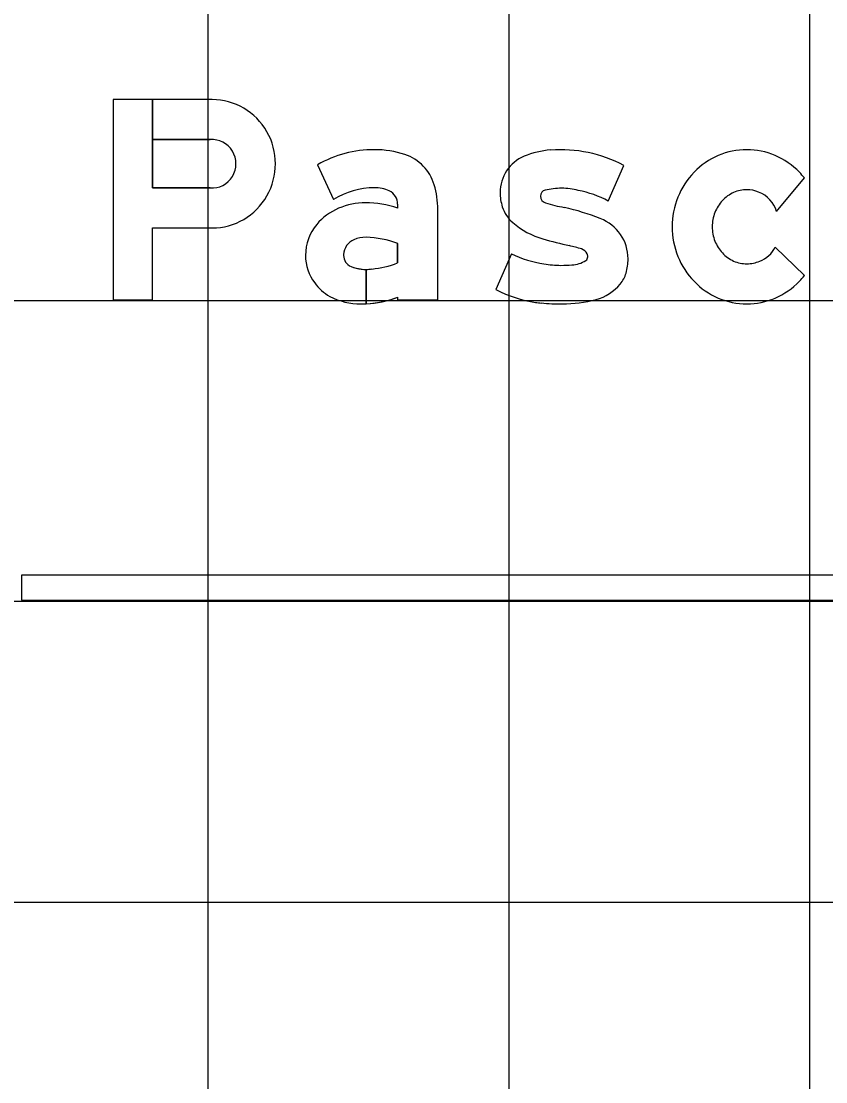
# Model space of a CAD drawing. Extents: x 2193008 to 2198143, y 1236112 to 1237864.
# Drawn here: x 2195601.46 to 2195606.81, y 1237298.91 to 1237305.96 of the extents above; entities that cross this region are included whole.
import ezdxf

# ---------------------------------------------------------------- set-up
doc = ezdxf.new("R2010")
doc.units = 0
for name, color, linetype in [('GSBWFILL', 7, 'Continuous'), ('GSCOLORFILL', 7, 'Continuous'), ('GSOUTLINE', 7, 'Continuous'), ('M-ROADS', 7, 'Continuous')]:
    doc.layers.add(name, color=color, linetype=linetype)

msp = doc.modelspace()

# ---------------------------------------------------------------- linework, layer by layer
at = {"layer": 'GSBWFILL'}
for p, q in [((2195605.3665, 1237304.7678), (2195605.4699, 1237305.0052)), ((2195606.4853, 1237304.6981), (2195606.6703, 1237304.9214)), ((2195604.7225, 1237304.4164), (2195604.619, 1237304.1789)), ((2195606.6703, 1237304.2722), (2195606.4761, 1237304.4622)), ((2195604.619, 1237304.1789), (2195604.619, 1237304.1789))]:
    msp.add_line(p, q, dxfattribs=at)
for points in [[(2195602.0749, 1237305.4426), (2195602.0749, 1237304.1106), (2195602.3375, 1237304.1106), (2195602.3375, 1237304.589), (2195602.7328, 1237304.589)], [(2195602.7191, 1237304.8554), (2195602.3375, 1237304.8554), (2195602.3375, 1237305.4426), (2195602.0749, 1237305.4426)], [(2195602.7328, 1237305.4426), (2195602.3376, 1237305.4426), (2195602.3376, 1237305.1762), (2195602.7191, 1237305.1762)], [(2195603.4338, 1237305.0095), (2195603.5407, 1237304.7787)], [(2195603.9663, 1237304.7462), (2195603.9663, 1237304.7217)], [(2195603.9663, 1237304.1292), (2195603.9663, 1237304.1106), (2195604.2327, 1237304.1106), (2195604.2327, 1237304.7116)], [(2195603.9663, 1237304.4859), (2195603.9663, 1237304.3565)], [(2195603.7566, 1237304.0848), (2195603.7566, 1237304.3134)], [(2195603.7567, 1237304.3134), (2195603.7567, 1237304.0848)]]:
    msp.add_lwpolyline(points, dxfattribs=at)
for centre, major_axis, ratio, start_param, end_param in [((2195602.7331, 1237305.0158), (0, 0.4268), 0.985874, 3.140988, 6.28379), ((2195602.7326, 1237305.0158), (0, 0.161), 0.985874, 3.056611, 6.368167), ((2195605.0459, 1237304.1965), (0, 0.9131), 0.999996, 5.800291, 6.352301), ((2195603.8116, 1237304.3461), (0, 0.7635), 0.999996, 0, 0.517719), ((2195603.8116, 1237304.4576), (0, 0.652), 0.999996, 5.96613, 6.283185), ((2195603.9215, 1237304.7923), (0, 0.2997), 0.999996, 4.997165, 5.96613), ((2195604.9083, 1237304.8247), (0, 0.2611), 0.999996, 0.398006, 1.570796), ((2195605.0225, 1237304.5531), (0, 0.5558), 0.999996, 0.071378, 0.398007), ((2195606.2937, 1237304.6141), (0, 0.4969), 0.999994, 0.404999, 0.80258), ((2195606.2867, 1237304.6304), (0, 0.4791), 0.999994, 0, 0.404999), ((2195606.2867, 1237304.6304), (0, 0.4791), 0.999994, 5.878187, 6.283185), ((2195606.2797, 1237304.6141), (0, 0.4969), 0.999994, 5.480605, 5.878187), ((2195606.3046, 1237304.6036), (0, 0.5121), 0.999994, 0.80258, 1.190101), ((2195606.2688, 1237304.6036), (0, 0.5121), 0.999994, 5.381938, 5.480605), ((2195603.8116, 1237304.3461), (0, 0.5104), 0.999996, 0, 0.559495), ((2195603.8212, 1237304.6549), (0, 0.2018), 0.999996, 5.822746, 6.330435), ((2195603.8664, 1237304.7462), (0, 0.0999), 0.999996, 4.712389, 5.822746), ((2195603.6457, 1237304.7116), (0, 0.587), 0.999996, 4.712389, 4.997165), ((2195604.9552, 1237304.801), (0, 0.04), 0.999996, 0.21891, 1.570796), ((2195605.0562, 1237304.391), (0, 0.4622), 0.999996, 0, 0.239757), ((2195605.0562, 1237304.4156), (0, 0.4376), 0.999996, 6.027142, 6.283185), ((2195605.0255, 1237304.1274), (0, 0.7255), 0.999996, 5.793797, 6.086746), ((2195606.2867, 1237304.6298), (0, 0.2134), 0.999994, 0, 0.419139), ((2195606.2867, 1237304.6298), (0, 0.2134), 0.999994, 5.902947, 6.283185), ((2195604.9591, 1237304.8247), (0, 0.3118), 0.999996, 1.570796, 1.879779), ((2195604.9618, 1237304.801), (0, 0.0466), 0.999996, 1.570796, 2.88808), ((2195606.3216, 1237304.5968), (0, 0.5304), 0.999994, 1.190101, 1.570796), ((2195606.3049, 1237304.6035), (0, 0.2461), 0.999994, 0.821819, 1.20321), ((2195606.2938, 1237304.6138), (0, 0.2309), 0.999994, 0.419139, 0.821819), ((2195606.2923, 1237304.6404), (0, 0.2015), 0.999994, 5.002891, 5.909172), ((2195603.7214, 1237304.3677), (0, 0.382), 0.999996, 0.399285, 0.87593), ((2195603.7527, 1237304.2998), (0, 0.4568), 0.999996, 0, 0.404512), ((2195603.7527, 1237304.084), (0, 0.6725), 0.999996, 5.959871, 6.283185), ((2195604.8841, 1237304.8008), (0, 0.2331), 0.999996, 1.879779, 2.42566), ((2195605.2485, 1237305.7052), (0, 0.9951), 0.999996, 2.83708, 2.965597), ((2195604.7259, 1237303.1881), (0, 1.5763), 0.999996, 5.901211, 6.060377), ((2195606.3223, 1237304.5968), (0, 0.2647), 0.999994, 1.20321, 1.570796), ((2195605.0716, 1237305.0163), (0, 0.5188), 0.999996, 2.42566, 2.869403), ((2195605.2118, 1237304.3831), (0, 0.2864), 0.999996, 4.712389, 5.919951), ((2195603.6744, 1237304.4069), (0, 0.3208), 0.999996, 0.87593, 1.570796), ((2195606.3216, 1237304.5968), (0, 0.5304), 0.999994, 1.570796, 1.951491), ((2195606.3223, 1237304.5968), (0, 0.2647), 0.999994, 1.570796, 1.938383), ((2195603.7199, 1237304.4072), (0, 0.1132), 0.999996, 0.408547, 1.530785), ((2195603.7515, 1237304.3343), (0, 0.1926), 0.999996, 6.259455, 6.691732), ((2195603.7375, 1237303.8723), (0, 0.6549), 0.999996, 5.926185, 6.254823), ((2195605.8224, 1237307.5957), (0, 3.2051), 0.999996, 2.860128, 2.916667), ((2195606.3049, 1237304.5901), (0, 0.2461), 0.999994, 1.938383, 2.319773), ((2195603.7273, 1237304.4069), (0, 0.1206), 0.999996, 1.530785, 1.570796), ((2195605.0571, 1237305.1326), (0, 0.7906), 0.999996, 2.70455, 2.991718), ((2195604.774, 1237303.0718), (0, 1.4387), 0.999996, 5.990951, 6.04928), ((2195605.166, 1237304.3855), (0, 0.0678), 0.999996, 5.20773, 5.944931), ((2195605.1818, 1237304.3974), (0, 0.0483), 0.999996, 4.712389, 5.146352), ((2195606.2938, 1237304.5798), (0, 0.2309), 0.999994, 2.319773, 2.722453), ((2195606.3146, 1237304.5365), (0, 0.1778), 0.999994, 3.479501, 4.280948), ((2195603.6603, 1237304.4069), (0, 0.3066), 0.999996, 1.570796, 2.21394), ((2195603.6866, 1237304.4069), (0, 0.0799), 0.999996, 1.570796, 2.757027), ((2195603.741, 1237304.9294), (0, 0.6157), 0.999996, 3.228562, 3.516221), ((2195605.0515, 1237304.9463), (0, 0.6059), 0.999996, 2.95481, 3.141593), ((2195605.0515, 1237305.1009), (0, 0.7605), 0.999996, 3.141593, 3.238422), ((2195605.12, 1237304.5243), (0, 0.1804), 0.999996, 3.169414, 3.711965), ((2195605.1994, 1237304.3974), (0, 0.0308), 0.999996, 3.769232, 4.712389), ((2195605.1638, 1237304.3831), (0, 0.3343), 0.999996, 4.42655, 4.712389), ((2195606.3046, 1237304.59), (0, 0.5121), 0.999994, 1.951491, 2.339013), ((2195606.2867, 1237304.5638), (0, 0.2134), 0.999994, 2.722453, 3.141593), ((2195606.2867, 1237304.5638), (0, 0.2134), 0.999994, 3.141593, 3.560732), ((2195603.7566, 1237304.5798), (0, 0.2664), 0.999996, 2.757027, 3.141593), ((2195603.7566, 1237304.5798), (0, 0.2664), 0.999996, 3.141843, 3.28451), ((2195605.2929, 1237304.3452), (0, 0.1998), 0.999996, 4.009587, 4.42655), ((2195606.2688, 1237304.59), (0, 0.5121), 0.999994, 3.944173, 4.04284), ((2195603.6875, 1237304.4273), (0, 0.3406), 0.999996, 2.21394, 2.611125), ((2195605.2002, 1237304.4192), (0, 0.3184), 0.999996, 3.41426, 4.020407), ((2195606.2937, 1237304.5795), (0, 0.4969), 0.999994, 2.339013, 2.736594), ((2195606.2797, 1237304.5795), (0, 0.4969), 0.999994, 3.546591, 3.944173), ((2195603.7224, 1237304.5423), (0, 0.4583), 0.999996, 2.672443, 3.141593), ((2195603.7224, 1237304.7639), (0, 0.6799), 0.999996, 3.192057, 3.508644), ((2195604.999, 1237304.9087), (0, 0.8227), 0.999996, 2.661561, 2.999689), ((2195603.7224, 1237304.7639), (0, 0.6799), 0.999996, 3.141593, 3.191959), ((2195604.9768, 1237304.7535), (0, 0.666), 0.999996, 2.999689, 3.056979), ((2195605.06, 1237305.72), (0, 1.636), 0.999996, 3.056204, 3.141593), ((2195605.06, 1237304.9895), (0, 0.9056), 0.999996, 3.141593, 3.39368), ((2195606.2867, 1237304.5631), (0, 0.4791), 0.999994, 2.736594, 3.141593), ((2195606.2867, 1237304.5631), (0, 0.4791), 0.999994, 3.141593, 3.546591)]:
    msp.add_ellipse(centre, major_axis=major_axis, ratio=ratio, start_param=start_param, end_param=end_param, dxfattribs=at)
at = {"layer": 'GSCOLORFILL'}
for p, q in [((2195605.3665, 1237304.7678), (2195605.4699, 1237305.0052)), ((2195606.4853, 1237304.6981), (2195606.6703, 1237304.9214)), ((2195604.7225, 1237304.4164), (2195604.619, 1237304.1789)), ((2195606.6703, 1237304.2722), (2195606.4761, 1237304.4622)), ((2195604.619, 1237304.1789), (2195604.619, 1237304.1789)), ((2195614.45, 1237302.2801), (2195601.4647, 1237302.2801)), ((2195601.4647, 1237302.2801), (2195601.4647, 1237302.1136)), ((2195601.4647, 1237302.1136), (2195614.45, 1237302.1136))]:
    msp.add_line(p, q, dxfattribs=at)
for points in [[(2195602.0749, 1237305.4426), (2195602.0749, 1237304.1106), (2195602.3375, 1237304.1106), (2195602.3375, 1237304.589), (2195602.7328, 1237304.589)], [(2195602.7191, 1237304.8554), (2195602.3375, 1237304.8554), (2195602.3375, 1237305.4426), (2195602.0749, 1237305.4426)], [(2195602.7328, 1237305.4426), (2195602.3376, 1237305.4426), (2195602.3376, 1237305.1762), (2195602.7191, 1237305.1762)], [(2195603.4338, 1237305.0095), (2195603.5407, 1237304.7787)], [(2195603.9663, 1237304.7462), (2195603.9663, 1237304.7217)], [(2195603.9663, 1237304.1292), (2195603.9663, 1237304.1106), (2195604.2327, 1237304.1106), (2195604.2327, 1237304.7116)], [(2195603.9663, 1237304.4859), (2195603.9663, 1237304.3565)], [(2195603.7566, 1237304.0848), (2195603.7566, 1237304.3134)], [(2195603.7567, 1237304.3134), (2195603.7567, 1237304.0848)]]:
    msp.add_lwpolyline(points, dxfattribs=at)
for centre, major_axis, ratio, start_param, end_param in [((2195602.7331, 1237305.0158), (0, 0.4268), 0.985874, 3.140988, 6.28379), ((2195602.7326, 1237305.0158), (0, 0.161), 0.985874, 3.056611, 6.368167), ((2195605.0459, 1237304.1965), (0, 0.9131), 0.999996, 5.800291, 6.352301), ((2195603.8116, 1237304.3461), (0, 0.7635), 0.999996, 0, 0.517719), ((2195603.8116, 1237304.4576), (0, 0.652), 0.999996, 5.96613, 6.283185), ((2195603.9215, 1237304.7923), (0, 0.2997), 0.999996, 4.997165, 5.96613), ((2195604.9083, 1237304.8247), (0, 0.2611), 0.999996, 0.398006, 1.570796), ((2195605.0225, 1237304.5531), (0, 0.5558), 0.999996, 0.071378, 0.398007), ((2195606.2937, 1237304.6141), (0, 0.4969), 0.999994, 0.404999, 0.80258), ((2195606.2867, 1237304.6304), (0, 0.4791), 0.999994, 0, 0.404999), ((2195606.2867, 1237304.6304), (0, 0.4791), 0.999994, 5.878187, 6.283185), ((2195606.2797, 1237304.6141), (0, 0.4969), 0.999994, 5.480605, 5.878187), ((2195606.3046, 1237304.6036), (0, 0.5121), 0.999994, 0.80258, 1.190101), ((2195606.2688, 1237304.6036), (0, 0.5121), 0.999994, 5.381938, 5.480605), ((2195603.8116, 1237304.3461), (0, 0.5104), 0.999996, 0, 0.559495), ((2195603.8212, 1237304.6549), (0, 0.2018), 0.999996, 5.822746, 6.330435), ((2195603.8664, 1237304.7462), (0, 0.0999), 0.999996, 4.712389, 5.822746), ((2195603.6457, 1237304.7116), (0, 0.587), 0.999996, 4.712389, 4.997165), ((2195604.9552, 1237304.801), (0, 0.04), 0.999996, 0.21891, 1.570796), ((2195605.0562, 1237304.391), (0, 0.4622), 0.999996, 0, 0.239757), ((2195605.0562, 1237304.4156), (0, 0.4376), 0.999996, 6.027142, 6.283185), ((2195605.0255, 1237304.1274), (0, 0.7255), 0.999996, 5.793797, 6.086746), ((2195606.2867, 1237304.6298), (0, 0.2134), 0.999994, 0, 0.419139), ((2195606.2867, 1237304.6298), (0, 0.2134), 0.999994, 5.902947, 6.283185), ((2195604.9591, 1237304.8247), (0, 0.3118), 0.999996, 1.570796, 1.879779), ((2195604.9618, 1237304.801), (0, 0.0466), 0.999996, 1.570796, 2.88808), ((2195606.3216, 1237304.5968), (0, 0.5304), 0.999994, 1.190101, 1.570796), ((2195606.3049, 1237304.6035), (0, 0.2461), 0.999994, 0.821819, 1.20321), ((2195606.2938, 1237304.6138), (0, 0.2309), 0.999994, 0.419139, 0.821819), ((2195606.2923, 1237304.6404), (0, 0.2015), 0.999994, 5.002891, 5.909172), ((2195603.7214, 1237304.3677), (0, 0.382), 0.999996, 0.399285, 0.87593), ((2195603.7527, 1237304.2998), (0, 0.4568), 0.999996, 0, 0.404512), ((2195603.7527, 1237304.084), (0, 0.6725), 0.999996, 5.959871, 6.283185), ((2195604.8841, 1237304.8008), (0, 0.2331), 0.999996, 1.879779, 2.42566), ((2195605.2485, 1237305.7052), (0, 0.9951), 0.999996, 2.83708, 2.965597), ((2195604.7259, 1237303.1881), (0, 1.5763), 0.999996, 5.901211, 6.060377), ((2195606.3223, 1237304.5968), (0, 0.2647), 0.999994, 1.20321, 1.570796), ((2195605.0716, 1237305.0163), (0, 0.5188), 0.999996, 2.42566, 2.869403), ((2195605.2118, 1237304.3831), (0, 0.2864), 0.999996, 4.712389, 5.919951), ((2195603.6744, 1237304.4069), (0, 0.3208), 0.999996, 0.87593, 1.570796), ((2195606.3216, 1237304.5968), (0, 0.5304), 0.999994, 1.570796, 1.951491), ((2195606.3223, 1237304.5968), (0, 0.2647), 0.999994, 1.570796, 1.938383), ((2195603.7199, 1237304.4072), (0, 0.1132), 0.999996, 0.408547, 1.530785), ((2195603.7515, 1237304.3343), (0, 0.1926), 0.999996, 6.259455, 6.691732), ((2195603.7375, 1237303.8723), (0, 0.6549), 0.999996, 5.926185, 6.254823), ((2195605.8224, 1237307.5957), (0, 3.2051), 0.999996, 2.860128, 2.916667), ((2195606.3049, 1237304.5901), (0, 0.2461), 0.999994, 1.938383, 2.319773), ((2195603.7273, 1237304.4069), (0, 0.1206), 0.999996, 1.530785, 1.570796), ((2195605.0571, 1237305.1326), (0, 0.7906), 0.999996, 2.70455, 2.991718), ((2195604.774, 1237303.0718), (0, 1.4387), 0.999996, 5.990951, 6.04928), ((2195605.166, 1237304.3855), (0, 0.0678), 0.999996, 5.20773, 5.944931), ((2195605.1818, 1237304.3974), (0, 0.0483), 0.999996, 4.712389, 5.146352), ((2195606.2938, 1237304.5798), (0, 0.2309), 0.999994, 2.319773, 2.722453), ((2195606.3146, 1237304.5365), (0, 0.1778), 0.999994, 3.479501, 4.280948), ((2195603.6603, 1237304.4069), (0, 0.3066), 0.999996, 1.570796, 2.21394), ((2195603.6866, 1237304.4069), (0, 0.0799), 0.999996, 1.570796, 2.757027), ((2195603.741, 1237304.9294), (0, 0.6157), 0.999996, 3.228562, 3.516221), ((2195605.0515, 1237304.9463), (0, 0.6059), 0.999996, 2.95481, 3.141593), ((2195605.0515, 1237305.1009), (0, 0.7605), 0.999996, 3.141593, 3.238422), ((2195605.12, 1237304.5243), (0, 0.1804), 0.999996, 3.169414, 3.711965), ((2195605.1994, 1237304.3974), (0, 0.0308), 0.999996, 3.769232, 4.712389), ((2195605.1638, 1237304.3831), (0, 0.3343), 0.999996, 4.42655, 4.712389), ((2195606.3046, 1237304.59), (0, 0.5121), 0.999994, 1.951491, 2.339013), ((2195606.2867, 1237304.5638), (0, 0.2134), 0.999994, 2.722453, 3.141593), ((2195606.2867, 1237304.5638), (0, 0.2134), 0.999994, 3.141593, 3.560732), ((2195603.7566, 1237304.5798), (0, 0.2664), 0.999996, 2.757027, 3.141593), ((2195603.7566, 1237304.5798), (0, 0.2664), 0.999996, 3.141843, 3.28451), ((2195605.2929, 1237304.3452), (0, 0.1998), 0.999996, 4.009587, 4.42655), ((2195606.2688, 1237304.59), (0, 0.5121), 0.999994, 3.944173, 4.04284), ((2195603.6875, 1237304.4273), (0, 0.3406), 0.999996, 2.21394, 2.611125), ((2195605.2002, 1237304.4192), (0, 0.3184), 0.999996, 3.41426, 4.020407), ((2195606.2937, 1237304.5795), (0, 0.4969), 0.999994, 2.339013, 2.736594), ((2195606.2797, 1237304.5795), (0, 0.4969), 0.999994, 3.546591, 3.944173), ((2195603.7224, 1237304.5423), (0, 0.4583), 0.999996, 2.672443, 3.141593), ((2195603.7224, 1237304.7639), (0, 0.6799), 0.999996, 3.192057, 3.508644), ((2195604.999, 1237304.9087), (0, 0.8227), 0.999996, 2.661561, 2.999689), ((2195603.7224, 1237304.7639), (0, 0.6799), 0.999996, 3.141593, 3.191959), ((2195604.9768, 1237304.7535), (0, 0.666), 0.999996, 2.999689, 3.056979), ((2195605.06, 1237305.72), (0, 1.636), 0.999996, 3.056204, 3.141593), ((2195605.06, 1237304.9895), (0, 0.9056), 0.999996, 3.141593, 3.39368), ((2195606.2867, 1237304.5631), (0, 0.4791), 0.999994, 2.736594, 3.141593), ((2195606.2867, 1237304.5631), (0, 0.4791), 0.999994, 3.141593, 3.546591)]:
    msp.add_ellipse(centre, major_axis=major_axis, ratio=ratio, start_param=start_param, end_param=end_param, dxfattribs=at)
at = {"layer": 'GSOUTLINE'}
for p, q in [((2195605.3665, 1237304.7678), (2195605.4699, 1237305.0052)), ((2195606.4853, 1237304.6981), (2195606.6703, 1237304.9214)), ((2195602.3375, 1237304.8554), (2195602.7191, 1237304.8554)), ((2195602.3375, 1237304.589), (2195602.7328, 1237304.589)), ((2195604.7225, 1237304.4164), (2195604.619, 1237304.1789)), ((2195606.6703, 1237304.2722), (2195606.4761, 1237304.4622)), ((2195604.619, 1237304.1789), (2195604.619, 1237304.1789))]:
    msp.add_line(p, q, dxfattribs=at)
for points in [[(2195602.7328, 1237305.4426), (2195602.0749, 1237305.4426), (2195602.0749, 1237304.1106), (2195602.3375, 1237304.1106), (2195602.3375, 1237304.589)], [(2195602.7191, 1237305.1762), (2195602.3375, 1237305.1762), (2195602.3375, 1237304.8554)], [(2195603.4338, 1237305.0095), (2195603.5407, 1237304.7787)], [(2195603.9663, 1237304.7462), (2195603.9663, 1237304.7217)], [(2195603.9663, 1237304.1292), (2195603.9663, 1237304.1106), (2195604.2327, 1237304.1106), (2195604.2327, 1237304.7116)], [(2195603.9663, 1237304.3565), (2195603.9663, 1237304.4859)]]:
    msp.add_lwpolyline(points, dxfattribs=at)
for centre, major_axis, ratio, start_param, end_param in [((2195602.7331, 1237305.0158), (0, 0.4268), 0.985874, 3.140988, 6.28379), ((2195602.7326, 1237305.0158), (0, 0.161), 0.985874, 3.056611, 6.368167), ((2195605.0459, 1237304.1965), (0, 0.9131), 0.999996, 5.800291, 6.352301), ((2195603.8116, 1237304.3461), (0, 0.7635), 0.999996, 6.283185, 6.800904), ((2195603.8116, 1237304.4576), (0, 0.652), 0.999996, 5.96613, 6.283185), ((2195603.9215, 1237304.7923), (0, 0.2997), 0.999996, 4.997165, 5.96613), ((2195604.9083, 1237304.8247), (0, 0.2611), 0.999996, 0.398006, 1.570796), ((2195605.0225, 1237304.5531), (0, 0.5558), 0.999996, 0.071378, 0.398007), ((2195606.2937, 1237304.6141), (0, 0.4969), 0.999994, 0.404999, 0.80258), ((2195606.2867, 1237304.6304), (0, 0.4791), 0.999994, 0, 0.404999), ((2195606.2867, 1237304.6304), (0, 0.4791), 0.999994, 5.878187, 6.283185), ((2195606.2797, 1237304.6141), (0, 0.4969), 0.999994, 5.480605, 5.878187), ((2195606.3046, 1237304.6036), (0, 0.5121), 0.999994, 0.80258, 1.190101), ((2195606.2688, 1237304.6036), (0, 0.5121), 0.999994, 5.381938, 5.480605), ((2195603.8116, 1237304.3461), (0, 0.5104), 0.999996, 0, 0.559495), ((2195603.8212, 1237304.6549), (0, 0.2018), 0.999996, 5.822746, 6.330435), ((2195603.8664, 1237304.7462), (0, 0.0999), 0.999996, 4.712389, 5.822746), ((2195603.6457, 1237304.7116), (0, 0.587), 0.999996, 4.712389, 4.997165), ((2195604.9552, 1237304.801), (0, 0.04), 0.999996, 0.21891, 1.570796), ((2195605.0562, 1237304.391), (0, 0.4622), 0.999996, 0, 0.239757), ((2195605.0562, 1237304.4156), (0, 0.4376), 0.999996, 6.027142, 6.283185), ((2195605.0255, 1237304.1274), (0, 0.7255), 0.999996, 5.793797, 6.086746), ((2195606.2867, 1237304.6298), (0, 0.2134), 0.999994, 0, 0.419139), ((2195606.2867, 1237304.6298), (0, 0.2134), 0.999994, 5.902947, 6.283185), ((2195604.9591, 1237304.8247), (0, 0.3118), 0.999996, 1.570796, 1.879779), ((2195604.9618, 1237304.801), (0, 0.0466), 0.999996, 1.570796, 2.88808), ((2195606.3216, 1237304.5968), (0, 0.5304), 0.999994, 1.190101, 1.570796), ((2195606.3049, 1237304.6035), (0, 0.2461), 0.999994, 0.821819, 1.20321), ((2195606.2938, 1237304.6138), (0, 0.2309), 0.999994, 0.419139, 0.821819), ((2195606.2923, 1237304.6404), (0, 0.2015), 0.999994, 5.002891, 5.909172), ((2195603.7214, 1237304.3677), (0, 0.382), 0.999996, 0.399285, 0.87593), ((2195603.7527, 1237304.2998), (0, 0.4568), 0.999996, 0, 0.404512), ((2195603.7527, 1237304.084), (0, 0.6725), 0.999996, 5.959871, 6.283185), ((2195604.8841, 1237304.8008), (0, 0.2331), 0.999996, 1.879779, 2.42566), ((2195605.2485, 1237305.7052), (0, 0.9951), 0.999996, 2.83708, 2.965597), ((2195604.7259, 1237303.1881), (0, 1.5763), 0.999996, 5.901211, 6.060377), ((2195606.3223, 1237304.5968), (0, 0.2647), 0.999994, 1.20321, 1.570796), ((2195605.0716, 1237305.0163), (0, 0.5188), 0.999996, 2.42566, 2.869403), ((2195605.2118, 1237304.3831), (0, 0.2864), 0.999996, 4.712389, 5.919951), ((2195603.6744, 1237304.4069), (0, 0.3208), 0.999996, 0.87593, 1.570796), ((2195606.3216, 1237304.5968), (0, 0.5304), 0.999994, 1.570796, 1.951491), ((2195606.3223, 1237304.5968), (0, 0.2647), 0.999994, 1.570796, 1.938383), ((2195603.7199, 1237304.4072), (0, 0.1132), 0.999996, 0.408547, 1.530785), ((2195603.7515, 1237304.3343), (0, 0.1926), 0.999996, 6.25958, 6.691732), ((2195603.7558, 1237304.5169), (0, 0.00999), 0.999996, 6.254787, 6.25958), ((2195603.7375, 1237303.8723), (0, 0.6549), 0.999996, 5.926185, 6.254787), ((2195605.8224, 1237307.5957), (0, 3.2051), 0.999996, 2.860128, 2.916667), ((2195606.3049, 1237304.5901), (0, 0.2461), 0.999994, 1.938383, 2.319773), ((2195603.7273, 1237304.4069), (0, 0.1206), 0.999996, 1.530785, 1.570796), ((2195605.0571, 1237305.1326), (0, 0.7906), 0.999996, 2.70455, 2.991718), ((2195604.774, 1237303.0718), (0, 1.4387), 0.999996, 5.990951, 6.04928), ((2195605.166, 1237304.3855), (0, 0.0678), 0.999996, 5.20773, 5.944931), ((2195605.1818, 1237304.3974), (0, 0.0483), 0.999996, 4.712389, 5.146352), ((2195606.2938, 1237304.5798), (0, 0.2309), 0.999994, 2.319773, 2.722453), ((2195606.3146, 1237304.5365), (0, 0.1778), 0.999994, 3.479501, 4.280948), ((2195603.6603, 1237304.4069), (0, 0.3066), 0.999996, 1.570796, 2.21394), ((2195603.6866, 1237304.4069), (0, 0.0799), 0.999996, 1.570796, 2.757027), ((2195603.741, 1237304.9294), (0, 0.6157), 0.999996, 3.228562, 3.516221), ((2195605.0515, 1237304.9463), (0, 0.6059), 0.999996, 2.95481, 3.141593), ((2195605.0515, 1237305.1009), (0, 0.7605), 0.999996, 3.141593, 3.238422), ((2195605.12, 1237304.5243), (0, 0.1804), 0.999996, 3.169414, 3.711965), ((2195605.1994, 1237304.3974), (0, 0.0308), 0.999996, 3.769232, 4.712389), ((2195605.1638, 1237304.3831), (0, 0.3343), 0.999996, 4.42655, 4.712389), ((2195606.3046, 1237304.59), (0, 0.5121), 0.999994, 1.951491, 2.339013), ((2195606.2867, 1237304.5638), (0, 0.2134), 0.999994, 2.722453, 3.141593), ((2195606.2867, 1237304.5638), (0, 0.2134), 0.999994, 3.141593, 3.560732), ((2195603.7566, 1237304.5798), (0, 0.2664), 0.999996, 2.757027, 3.28451), ((2195605.2929, 1237304.3452), (0, 0.1998), 0.999996, 4.009587, 4.42655), ((2195606.2688, 1237304.59), (0, 0.5121), 0.999994, 3.944173, 4.04284), ((2195603.6875, 1237304.4273), (0, 0.3406), 0.999996, 2.21394, 2.611125), ((2195605.2002, 1237304.4192), (0, 0.3184), 0.999996, 3.41426, 4.020407), ((2195606.2937, 1237304.5795), (0, 0.4969), 0.999994, 2.339013, 2.736594), ((2195606.2797, 1237304.5795), (0, 0.4969), 0.999994, 3.546591, 3.944173), ((2195603.7224, 1237304.5423), (0, 0.4583), 0.999996, 2.672443, 3.141593), ((2195603.7224, 1237304.7639), (0, 0.6799), 0.999996, 3.141593, 3.508644), ((2195604.999, 1237304.9087), (0, 0.8227), 0.999996, 2.661561, 2.999689), ((2195604.9768, 1237304.7535), (0, 0.666), 0.999996, 2.999689, 3.056979), ((2195605.06, 1237305.72), (0, 1.636), 0.999996, 3.056204, 3.141593), ((2195605.06, 1237304.9895), (0, 0.9056), 0.999996, 3.141593, 3.39368), ((2195606.2867, 1237304.5631), (0, 0.4791), 0.999994, 2.736594, 3.141593), ((2195606.2867, 1237304.5631), (0, 0.4791), 0.999994, 3.141593, 3.546591)]:
    msp.add_ellipse(centre, major_axis=major_axis, ratio=ratio, start_param=start_param, end_param=end_param, dxfattribs=at)
at = {"layer": 'M-ROADS'}
for p, q in [((2195602.7065, 1237258.1062), (2195602.7065, 1237318.1062)), ((2195604.7065, 1237258.1062), (2195604.7065, 1237318.1062)), ((2195606.7065, 1237258.1062), (2195606.7065, 1237318.1062)), ((2195584.7065, 1237304.1062), (2195714.7065, 1237304.1062)), ((2195584.7065, 1237302.1062), (2195714.7065, 1237302.1062)), ((2195584.7065, 1237300.1062), (2195714.7065, 1237300.1062))]:
    msp.add_line(p, q, dxfattribs=at)

doc.saveas('drawing.dxf')
